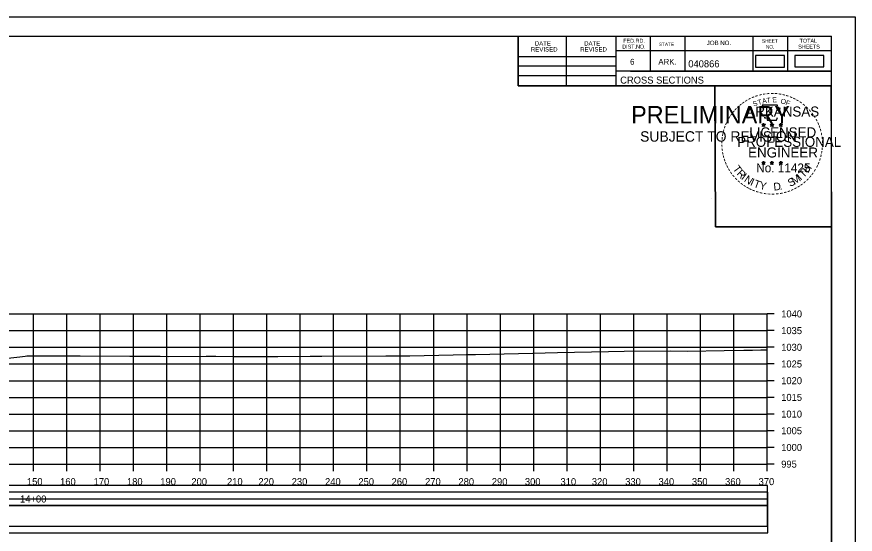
# Model space of a CAD drawing. Extents: x 1370565 to 1374448, y 301010 to 304637.
# Drawn here: x 1374196.5 to 1374447.9, y 302538 to 302693 of the extents above; entities that cross this region are included whole.
import ezdxf

# ---------------------------------------------------------------- set-up
doc = ezdxf.new("R2010")
doc.units = 0
for name, color, linetype in [('Default', 7, 'Continuous'), ('R_Axis', 7, 'Continuous'), ('R_Axis Annot', 7, 'Continuous'), ('R_Border', 7, 'Continuous'), ('R_Border PE', 7, 'Continuous'), ('R_Border Prem', 7, 'Continuous'), ('R_Drive', 7, 'Continuous'), ('R_Exist Surface', 7, 'Continuous'), ('R_Grid', 7, 'Continuous'), ('R_No Plot', 7, 'Continuous')]:
    doc.layers.add(name, color=color, linetype=linetype)

msp = doc.modelspace()

# ---------------------------------------------------------------- linework, layer by layer
at = {"layer": 'Default'}
for points in [[(1374418.01, 302677.96), (1374426.7, 302677.96), (1374426.7, 302681.4), (1374418.01, 302681.4)], [(1373981.44, 302548.61), (1374421.61, 302548.61), (1374421.61, 302552.6), (1373981.44, 302552.6)], [(1373981.44, 302540.38), (1374421.61, 302540.38), (1374421.61, 302548.52), (1373981.44, 302548.52)]]:
    msp.add_lwpolyline(points, close=True, dxfattribs=at)
at = {"layer": 'R_Axis'}
for p, q in [((1374421.52, 302558.98), (1374421.52, 302603.98)), ((1374423.62, 302603.98), (1374421.52, 302603.98)), ((1374423.62, 302598.98), (1374421.52, 302598.98)), ((1374423.62, 302593.98), (1374421.52, 302593.98)), ((1374423.62, 302588.98), (1374421.52, 302588.98)), ((1374423.62, 302583.98), (1374421.52, 302583.98)), ((1374423.62, 302578.98), (1374421.52, 302578.98)), ((1374423.62, 302573.98), (1374421.52, 302573.98)), ((1374423.62, 302568.98), (1374421.52, 302568.98)), ((1374423.62, 302563.98), (1374421.52, 302563.98)), ((1373981.52, 302558.98), (1374421.52, 302558.98)), ((1374201.52, 302556.88), (1374201.52, 302558.98)), ((1374211.52, 302556.88), (1374211.52, 302558.98)), ((1374221.52, 302556.88), (1374221.52, 302558.98)), ((1374231.52, 302556.88), (1374231.52, 302558.98)), ((1374241.52, 302556.88), (1374241.52, 302558.98)), ((1374251.52, 302556.88), (1374251.52, 302558.98)), ((1374261.52, 302556.88), (1374261.52, 302558.98)), ((1374271.52, 302556.88), (1374271.52, 302558.98)), ((1374281.52, 302556.88), (1374281.52, 302558.98)), ((1374291.52, 302556.88), (1374291.52, 302558.98)), ((1374301.52, 302556.88), (1374301.52, 302558.98)), ((1374311.52, 302556.88), (1374311.52, 302558.98)), ((1374321.52, 302556.88), (1374321.52, 302558.98)), ((1374331.52, 302556.88), (1374331.52, 302558.98)), ((1374341.52, 302556.88), (1374341.52, 302558.98)), ((1374351.52, 302556.88), (1374351.52, 302558.98)), ((1374361.52, 302556.88), (1374361.52, 302558.98)), ((1374371.52, 302556.88), (1374371.52, 302558.98)), ((1374381.52, 302556.88), (1374381.52, 302558.98)), ((1374391.52, 302556.88), (1374391.52, 302558.98)), ((1374401.52, 302556.88), (1374401.52, 302558.98)), ((1374411.52, 302556.88), (1374411.52, 302558.98)), ((1374421.52, 302556.88), (1374421.52, 302558.98)), ((1374423.62, 302558.98), (1374421.52, 302558.98))]:
    msp.add_line(p, q, dxfattribs=at)
at = {"layer": 'R_Border'}
for p, q in [((1373966.52, 302687.17), (1374440.79, 302687.17)), ((1374346.83, 302672.35), (1374346.83, 302687.17)), ((1374361.35, 302672.35), (1374361.35, 302687.17)), ((1374376.14, 302687.17), (1374376.14, 302672.35)), ((1374386.4, 302687.17), (1374386.4, 302676.76)), ((1374396.81, 302687.17), (1374396.81, 302676.76)), ((1374417.18, 302687.17), (1374417.18, 302676.76)), ((1374427.59, 302687.17), (1374427.59, 302676.76)), ((1374440.79, 302378.98), (1374440.79, 302687.17)), ((1374346.83, 302681.14), (1374376.14, 302681.14)), ((1374440.79, 302682.76), (1374376.14, 302682.76)), ((1374440.79, 302682.79), (1374440.79, 302682.79)), ((1374346.83, 302678.35), (1374376.14, 302678.35)), ((1374440.79, 302676.76), (1374376.14, 302676.76)), ((1374380.58, 302676.76), (1374440.79, 302676.76)), ((1374346.83, 302675.44), (1374376.14, 302675.44)), ((1374440.79, 302672.35), (1374346.83, 302672.35))]:
    msp.add_line(p, q, dxfattribs=at)
at = {"layer": 'R_Border PE'}
for p, q in [((1374420.44, 302661.11), (1374420.38, 302660.73)), ((1374420.44, 302660.56), (1374420.44, 302661.11)), ((1374420.44, 302661.11), (1374420.52, 302660.74)), ((1374422.95, 302661.11), (1374422.89, 302660.73)), ((1374422.95, 302660.56), (1374422.95, 302661.11)), ((1374422.95, 302661.11), (1374423.02, 302660.74)), ((1374425.6, 302661.09), (1374425.53, 302660.72)), ((1374425.6, 302660.55), (1374425.6, 302661.09)), ((1374425.6, 302661.09), (1374425.67, 302660.72)), ((1374419.92, 302660.73), (1374420.44, 302660.56)), ((1374419.92, 302660.73), (1374420.3, 302660.66)), ((1374419.92, 302660.73), (1374420.28, 302660.55)), ((1374420.12, 302660.12), (1374420.44, 302660.56)), ((1374420.12, 302660.12), (1374420.31, 302660.48)), ((1374420.12, 302660.12), (1374420.44, 302660.44)), ((1374420.97, 302660.73), (1374420.44, 302660.56)), ((1374420.76, 302660.12), (1374420.44, 302660.56)), ((1374420.76, 302660.12), (1374420.44, 302660.44)), ((1374420.97, 302660.73), (1374420.54, 302660.66)), ((1374420.76, 302660.12), (1374420.56, 302660.55)), ((1374420.97, 302660.73), (1374420.66, 302660.58)), ((1374422.43, 302660.73), (1374422.95, 302660.56)), ((1374422.43, 302660.73), (1374422.81, 302660.66)), ((1374422.43, 302660.73), (1374422.78, 302660.55)), ((1374422.63, 302660.12), (1374422.95, 302660.56)), ((1374422.63, 302660.12), (1374422.81, 302660.48)), ((1374422.63, 302660.12), (1374422.95, 302660.44)), ((1374423.47, 302660.73), (1374422.95, 302660.56)), ((1374423.27, 302660.12), (1374422.95, 302660.56)), ((1374423.27, 302660.12), (1374422.95, 302660.44)), ((1374423.47, 302660.73), (1374423.04, 302660.66)), ((1374423.27, 302660.12), (1374423.06, 302660.55)), ((1374423.47, 302660.73), (1374423.16, 302660.58)), ((1374425.07, 302660.71), (1374425.6, 302660.55)), ((1374425.07, 302660.71), (1374425.45, 302660.64)), ((1374425.07, 302660.71), (1374425.43, 302660.53)), ((1374425.27, 302660.1), (1374425.6, 302660.55)), ((1374425.27, 302660.1), (1374425.46, 302660.47)), ((1374425.27, 302660.1), (1374425.59, 302660.43)), ((1374425.92, 302660.1), (1374425.59, 302660.42)), ((1374426.12, 302660.71), (1374425.6, 302660.55)), ((1374425.92, 302660.1), (1374425.6, 302660.55)), ((1374426.12, 302660.71), (1374425.69, 302660.64)), ((1374425.92, 302660.1), (1374425.71, 302660.54)), ((1374426.12, 302660.71), (1374425.81, 302660.56)), ((1374419.92, 302649.37), (1374420.44, 302649.2)), ((1374419.92, 302649.37), (1374420.29, 302649.3)), ((1374419.92, 302649.37), (1374420.27, 302649.19)), ((1374420.11, 302648.76), (1374420.44, 302649.2)), ((1374420.11, 302648.76), (1374420.3, 302649.12)), ((1374420.11, 302648.76), (1374420.44, 302649.08)), ((1374420.44, 302649.75), (1374420.38, 302649.37)), ((1374420.44, 302649.2), (1374420.44, 302649.75)), ((1374420.44, 302649.75), (1374420.51, 302649.38)), ((1374420.96, 302649.37), (1374420.44, 302649.2)), ((1374420.76, 302648.76), (1374420.44, 302649.2)), ((1374420.76, 302648.76), (1374420.44, 302649.08)), ((1374420.96, 302649.37), (1374420.53, 302649.3)), ((1374420.76, 302648.76), (1374420.55, 302649.2)), ((1374420.96, 302649.37), (1374420.65, 302649.22)), ((1374422.42, 302649.37), (1374422.94, 302649.2)), ((1374422.42, 302649.37), (1374422.8, 302649.3)), ((1374422.42, 302649.37), (1374422.77, 302649.19)), ((1374422.62, 302648.76), (1374422.94, 302649.2)), ((1374422.62, 302648.76), (1374422.81, 302649.12)), ((1374422.62, 302648.76), (1374422.94, 302649.08)), ((1374422.94, 302649.75), (1374422.88, 302649.37)), ((1374422.94, 302649.2), (1374422.94, 302649.75)), ((1374422.94, 302649.75), (1374423.02, 302649.38)), ((1374423.46, 302649.37), (1374422.94, 302649.2)), ((1374423.26, 302648.76), (1374422.94, 302649.2)), ((1374423.26, 302648.76), (1374422.94, 302649.08)), ((1374423.46, 302649.37), (1374423.03, 302649.3)), ((1374423.26, 302648.76), (1374423.06, 302649.2)), ((1374423.46, 302649.37), (1374423.16, 302649.22)), ((1374425.07, 302649.36), (1374425.59, 302649.19)), ((1374425.07, 302649.36), (1374425.45, 302649.29)), ((1374425.07, 302649.36), (1374425.42, 302649.17)), ((1374425.27, 302648.74), (1374425.59, 302649.19)), ((1374425.27, 302648.74), (1374425.46, 302649.11)), ((1374425.27, 302648.74), (1374425.59, 302649.07)), ((1374425.59, 302649.74), (1374425.53, 302649.36)), ((1374425.59, 302649.19), (1374425.59, 302649.74)), ((1374425.59, 302649.74), (1374425.67, 302649.36)), ((1374426.11, 302649.36), (1374425.59, 302649.19)), ((1374425.91, 302648.74), (1374425.59, 302649.19)), ((1374425.91, 302648.74), (1374425.59, 302649.06)), ((1374426.11, 302649.36), (1374425.68, 302649.28)), ((1374425.91, 302648.74), (1374425.71, 302649.18)), ((1374426.11, 302649.36), (1374425.81, 302649.2))]:
    msp.add_line(p, q, dxfattribs=at)
for points in [[(1374419.98, 302666.55), (1374420.39, 302665.31)], [(1374425.25, 302665.16), (1374425.46, 302665.59), (1374424.43, 302665.55), (1374424.66, 302666.55), (1374419.98, 302666.55)], [(1374420.44, 302661.11), (1374420.76, 302660.12), (1374419.92, 302660.73), (1374420.97, 302660.73), (1374420.12, 302660.12), (1374420.44, 302661.11)], [(1374420.72, 302662.91), (1374420.72, 302662.78), (1374421.57, 302662.75), (1374421.48, 302662.04), (1374424.29, 302662.04), (1374424.59, 302662.85)], [(1374422.95, 302661.11), (1374423.27, 302660.12), (1374422.43, 302660.73), (1374423.47, 302660.73), (1374422.63, 302660.12), (1374422.95, 302661.11)], [(1374425.6, 302661.09), (1374425.92, 302660.1), (1374425.07, 302660.71), (1374426.12, 302660.71), (1374425.27, 302660.1), (1374425.6, 302661.09)], [(1374420.44, 302649.75), (1374420.76, 302648.76), (1374419.92, 302649.37), (1374420.96, 302649.37), (1374420.11, 302648.76), (1374420.44, 302649.75)], [(1374422.94, 302649.75), (1374423.26, 302648.76), (1374422.42, 302649.37), (1374423.46, 302649.37), (1374422.62, 302648.76), (1374422.94, 302649.75)], [(1374425.59, 302649.74), (1374425.91, 302648.74), (1374425.07, 302649.36), (1374426.11, 302649.36), (1374425.27, 302648.74), (1374425.59, 302649.74)]]:
    msp.add_lwpolyline(points, dxfattribs=at)
for centre, radius in [((1374420.44, 302660.56), 0.258), ((1374420.44, 302660.56), 0.217), ((1374420.44, 302660.56), 0.174), ((1374420.44, 302660.56), 0.149), ((1374420.44, 302660.56), 0.112), ((1374420.44, 302660.56), 0.0743), ((1374420.44, 302660.56), 0.0445), ((1374422.95, 302660.56), 0.258), ((1374422.95, 302660.56), 0.217), ((1374422.95, 302660.56), 0.174), ((1374422.95, 302660.56), 0.149), ((1374422.95, 302660.56), 0.112), ((1374422.95, 302660.56), 0.0743), ((1374422.95, 302660.56), 0.0445), ((1374425.59, 302660.54), 0.258), ((1374425.59, 302660.54), 0.217), ((1374425.59, 302660.54), 0.174), ((1374425.59, 302660.54), 0.149), ((1374425.59, 302660.54), 0.112), ((1374425.59, 302660.54), 0.0743), ((1374425.59, 302660.54), 0.0445), ((1374420.44, 302649.2), 0.258), ((1374420.44, 302649.2), 0.217), ((1374420.44, 302649.2), 0.174), ((1374420.44, 302649.2), 0.149), ((1374420.44, 302649.2), 0.112), ((1374420.44, 302649.2), 0.0743), ((1374420.44, 302649.2), 0.0445), ((1374422.94, 302649.2), 0.258), ((1374422.94, 302649.2), 0.217), ((1374422.94, 302649.2), 0.174), ((1374422.94, 302649.2), 0.149), ((1374422.94, 302649.2), 0.112), ((1374422.94, 302649.2), 0.0743), ((1374422.94, 302649.2), 0.0445), ((1374425.59, 302649.19), 0.258), ((1374425.59, 302649.19), 0.217), ((1374425.59, 302649.19), 0.174), ((1374425.59, 302649.19), 0.149), ((1374425.59, 302649.19), 0.112), ((1374425.59, 302649.19), 0.0743), ((1374425.59, 302649.19), 0.0445)]:
    msp.add_circle(centre, radius, dxfattribs=at)
at = {"layer": 'R_Drive'}
for points in [[(1374429.82, 302677.97), (1374438.51, 302677.97), (1374438.51, 302681.41), (1374429.82, 302681.41)], [(1373981.52, 302546.54), (1374421.73, 302546.54), (1374421.73, 302550.53), (1373981.52, 302550.53)], [(1373981.52, 302538.4), (1374421.73, 302538.4), (1374421.73, 302546.54), (1373981.52, 302546.54)]]:
    msp.add_lwpolyline(points, close=True, dxfattribs=at)
at = {"layer": 'R_Exist Surface'}
msp.add_lwpolyline([(1374193.86, 302590.72), (1374197.39, 302591.17), (1374199.02, 302591.34), (1374199.56, 302591.38), (1374201.47, 302591.4), (1374215.47, 302591.42), (1374230.41, 302591.37), (1374239.52, 302591.3), (1374241.9, 302591.27), (1374253.27, 302591.28), (1374256.23, 302591.28), (1374261.64, 302591.27), (1374274.83, 302591.25), (1374284.45, 302591.32), (1374288.02, 302591.36), (1374307.18, 302591.44), (1374314.39, 302591.45), (1374327.41, 302591.69), (1374331.27, 302591.8), (1374332.2, 302591.8), (1374334.07, 302591.83), (1374351.25, 302592.25), (1374358.65, 302592.4), (1374373.92, 302592.74), (1374378.67, 302592.86), (1374392.49, 302592.88), (1374397.7, 302592.83), (1374408.66, 302593.04), (1374414.53, 302593.13), (1374417.09, 302593.17), (1374419.62, 302593.2), (1374421.52, 302593.23)], dxfattribs=at)
at = {"layer": 'R_Grid'}
for p, q in [((1373981.52, 302603.98), (1374421.52, 302603.98)), ((1374201.52, 302558.98), (1374201.52, 302603.98)), ((1374211.52, 302558.98), (1374211.52, 302603.98)), ((1374221.52, 302558.98), (1374221.52, 302603.98)), ((1374231.52, 302558.98), (1374231.52, 302603.98)), ((1374241.52, 302558.98), (1374241.52, 302603.98)), ((1374251.52, 302558.98), (1374251.52, 302603.98)), ((1374261.52, 302558.98), (1374261.52, 302603.98)), ((1374271.52, 302558.98), (1374271.52, 302603.98)), ((1374281.52, 302558.98), (1374281.52, 302603.98)), ((1374291.52, 302558.98), (1374291.52, 302603.98)), ((1374301.52, 302558.98), (1374301.52, 302603.98)), ((1374311.52, 302558.98), (1374311.52, 302603.98)), ((1374321.52, 302558.98), (1374321.52, 302603.98)), ((1374331.52, 302558.98), (1374331.52, 302603.98)), ((1374341.52, 302558.98), (1374341.52, 302603.98)), ((1374351.52, 302558.98), (1374351.52, 302603.98)), ((1374361.52, 302558.98), (1374361.52, 302603.98)), ((1374371.52, 302558.98), (1374371.52, 302603.98)), ((1374381.52, 302558.98), (1374381.52, 302603.98)), ((1374391.52, 302558.98), (1374391.52, 302603.98)), ((1374401.52, 302558.98), (1374401.52, 302603.98)), ((1374411.52, 302558.98), (1374411.52, 302603.98)), ((1374421.52, 302558.98), (1374421.52, 302603.98)), ((1373981.52, 302598.98), (1374421.52, 302598.98)), ((1373981.52, 302593.98), (1374421.52, 302593.98)), ((1373981.52, 302588.98), (1374421.52, 302588.98)), ((1373981.52, 302583.98), (1374421.52, 302583.98)), ((1373981.52, 302578.98), (1374421.52, 302578.98)), ((1373981.52, 302573.98), (1374421.52, 302573.98)), ((1373981.52, 302568.98), (1374421.52, 302568.98)), ((1373981.52, 302563.98), (1374421.52, 302563.98)), ((1373981.52, 302558.98), (1374421.52, 302558.98))]:
    msp.add_line(p, q, dxfattribs=at)
at = {"layer": 'R_No Plot'}
for p, q in [((1373947.92, 302693.01), (1374447.92, 302693.01)), ((1374404.85, 302638.66), (1374404.85, 302638.66))]:
    msp.add_line(p, q, dxfattribs=at)
for points in [[(1373947.91, 302693.01), (1374447.92, 302693.01), (1374447.92, 302373), (1373947.91, 302373)], [(1374317.4, 302687.17), (1374346.83, 302687.17), (1374346.83, 302672.35), (1374371, 302672.35), (1374405.8, 302672.35), (1374405.98, 302630.11), (1374440.79, 302630.11), (1374440.79, 302378.98), (1373966.52, 302378.98), (1373966.52, 302687.17)], [(1374405.8, 302672.35), (1374440.61, 302672.35), (1374440.79, 302630.11), (1374405.98, 302630.11)]]:
    msp.add_lwpolyline(points, close=True, dxfattribs=at)

# ---------------------------------------------------------------- texts
at = {"layer": 'R_Axis Annot'}
for s, p in [('1040', (1374425.72, 302602.93)), ('1035', (1374425.72, 302597.93)), ('1030', (1374425.72, 302592.93)), ('1025', (1374425.72, 302587.93)), ('1020', (1374425.72, 302582.93)), ('1015', (1374425.72, 302577.93)), ('1010', (1374425.72, 302572.93)), ('1005', (1374425.72, 302567.93)), ('1000', (1374425.72, 302562.93)), ('995', (1374425.72, 302557.93)), ('150', (1374199.55, 302552.68)), ('160', (1374209.5, 302552.68)), ('170', (1374219.55, 302552.68)), ('180', (1374229.55, 302552.68)), ('190', (1374239.55, 302552.68)), ('200', (1374248.87, 302552.68)), ('210', (1374259.55, 302552.68)), ('220', (1374268.95, 302552.68)), ('230', (1374278.95, 302552.68)), ('240', (1374288.95, 302552.68)), ('250', (1374298.95, 302552.68)), ('260', (1374308.9, 302552.68)), ('270', (1374318.95, 302552.68)), ('280', (1374328.95, 302552.68)), ('290', (1374338.95, 302552.68)), ('300', (1374348.87, 302552.68)), ('310', (1374359.55, 302552.68)), ('320', (1374368.95, 302552.68)), ('330', (1374378.95, 302552.68)), ('340', (1374388.95, 302552.68)), ('350', (1374398.95, 302552.68)), ('360', (1374408.9, 302552.68)), ('370', (1374418.95, 302552.68)), ('14+00', (1374197.5, 302547.48))]:
    msp.add_text(s, height=2.1, dxfattribs=at).set_placement(p)
at = {"layer": 'R_Border'}
for s, height, p in [('FED.RD.', 1.173, (1374378.36, 302685.25)), ('SHEET', 1.026, (1374419.97, 302685.25)), ('TOTAL', 1.173, (1374431.25, 302685.25)), ('REVISED', 1.319, (1374350.67, 302682.6)), ('DATE', 1.319, (1374351.84, 302684.37)), ('REVISED', 1.319, (1374365.46, 302682.6)), ('DATE', 1.319, (1374366.63, 302684.37)), ('DIST.NO.', 1.173, (1374378.06, 302683.48)), ('STATE', 1.026, (1374389.04, 302684.23)), ('JOB NO.', 1.319, (1374403.41, 302684.53)), ('NO.', 1.026, (1374421.14, 302683.48)), ('SHEETS', 1.173, (1374430.83, 302683.48)), ('6', 1.76, (1374380.4, 302678.65)), ('ARK.', 1.758, (1374388.89, 302678.65)), ('040866', 2.1, (1374397.86, 302677.87)), ('CROSS SECTIONS', 2.1, (1374377.44, 302672.99))]:
    msp.add_text(s, height=height, rotation=360, dxfattribs=at).set_placement(p)
at = {"layer": 'R_Border PE'}
for s, height, rotation, p in [('-', 2.4, 28.7918, (1374416.2, 302667.36)), ('-', 2.4, 24.3072, (1374417.15, 302667.83)), ('-', 2.4, 19.1761, (1374418.1, 302668.24)), ('-', 2.4, 13.6301, (1374419.23, 302668.6)), ('A', 1.5, 11.2132, (1374420.13, 302666.94)), ('-', 2.4, 10.2193, (1374420.25, 302668.84)), ('T', 1.5, 6.0228, (1374421.4, 302667.19)), ('-', 2.4, 5.8968, (1374421.34, 302669.01)), ('-', 2.4, 0.1862, (1374422.5, 302669.12)), ('E', 1.5, 0.8323, (1374423.06, 302667.35)), ('-', 2.4, 357.743, (1374423.58, 302669.1)), ('-', 2.4, 352.1617, (1374424.7, 302669.01)), ('-', 2.4, 347.2049, (1374425.78, 302668.84)), ('-', 2.4, 342.3362, (1374426.73, 302668.61)), ('-', 2.4, 337.8551, (1374427.83, 302668.27)), ('-', 2.4, 334.1211, (1374428.78, 302667.87)), ('-', 2.4, 42.9622, (1374413.08, 302665.02)), ('-', 2.4, 38.9507, (1374413.73, 302665.64)), ('-', 2.4, 36.2317, (1374414.44, 302666.21)), ('-', 2.4, 34.0636, (1374415.31, 302666.8)), ('ARKANSAS', 3, 360, (1374415.26, 302663.12)), ('S', 1.5, 21.594, (1374417.52, 302666.06)), ('T', 1.5, 16.4036, (1374418.89, 302666.56)), ('O', 1.5, 350.4515, (1374425.46, 302667.04)), ('F', 1.5, 340.0707, (1374426.89, 302666.69)), ('-', 2.4, 329.6409, (1374429.65, 302667.44)), ('-', 2.4, 325.8627, (1374430.61, 302666.9)), ('-', 2.4, 320.5297, (1374431.53, 302666.26)), ('-', 2.4, 315.5786, (1374432.43, 302665.53)), ('-', 2.4, 54.2325, (1374411.18, 302662.72)), ('-', 2.4, 50.6142, (1374411.8, 302663.57)), ('-', 2.4, 48.4231, (1374412.41, 302664.3)), ('-', 2.4, 309.8797, (1374433.28, 302664.71)), ('-', 2.4, 306.6522, (1374434.07, 302663.8)), ('-', 2.4, 67.7743, (1374409.84, 302660.09)), ('-', 2.4, 62.8713, (1374410.23, 302661.01)), ('-', 2.4, 58.0706, (1374410.69, 302661.93)), ('-', 2.1, 303.6753, (1374434.8, 302662.95)), ('-', 2.4, 299.6684, (1374435.27, 302662.04)), ('-', 2.4, 294.6628, (1374435.76, 302661.12)), ('-', 2.4, 75.461, (1374409.21, 302658.08)), ('-', 2.4, 72.3945, (1374409.51, 302659.15)), ('LICENSED', 3, 360, (1374416.16, 302656.89)), ('DWB', 0.015, 360, (1374420.43, 302660.56)), ('DWB', 0.015, 360, (1374422.93, 302660.56)), ('DWB', 0.015, 360, (1374425.58, 302660.54)), ('-', 2.4, 290.5728, (1374436.15, 302660.26)), ('-', 2.4, 285.1233, (1374436.5, 302659.39)), ('-', 2.4, 85.1863, (1374408.9, 302655.97)), ('-', 2.4, 81.2013, (1374409.01, 302657.01)), ('PROFESSIONAL', 3, 360, (1374412.52, 302654.04)), ('-', 2.4, 280.5493, (1374436.8, 302658.27)), ('-', 2.4, 276.5962, (1374437.04, 302657.12)), ('-', 2.4, 274.3301, (1374437.13, 302656.04)), ('-', 2.4, 94.1959, (1374408.92, 302653.83)), ('-', 2.4, 89.0622, (1374408.86, 302654.92)), ('-', 2.4, 98.9479, (1374409.02, 302652.83)), ('ENGINEER', 3, 360, (1374415.8, 302650.85)), ('-', 2.4, 263.5172, (1374437.15, 302654.09)), ('-', 2.4, 269.9407, (1374437.18, 302655.09)), ('-', 2.4, 101.7149, (1374409.23, 302651.73)), ('-', 2.4, 105.4578, (1374409.47, 302650.84)), ('-', 2.4, 255.7626, (1374436.88, 302652.09)), ('-', 2.4, 260.9953, (1374437.05, 302653.11)), ('-', 2.4, 109.0874, (1374409.79, 302649.89)), ('-', 2.4, 114.0643, (1374410.17, 302649)), ('-', 2.4, 115.7289, (1374410.63, 302648.07)), ('T', 2.31, 306.0406, (1374411.08, 302647.46)), ('No. 11425', 2.635, 360, (1374418.24, 302646.42)), ('DWB', 0.015, 360, (1374420.42, 302649.2)), ('DWB', 0.015, 360, (1374422.92, 302649.2)), ('DWB', 0.015, 360, (1374425.57, 302649.18)), ('H', 2.31, 54.6088, (1374433.76, 302646.01)), ('-', 2.4, 244.6197, (1374435.88, 302649.06)), ('-', 2.4, 247.8887, (1374436.27, 302650)), ('-', 2.4, 252.8681, (1374436.61, 302651.01)), ('-', 2.4, 120.4471, (1374411.17, 302647.19)), ('-', 2.4, 125.8934, (1374411.77, 302646.35)), ('R', 2.31, 314.005, (1374412.22, 302645.89)), ('I', 2.31, 321.9694, (1374413.57, 302644.49)), ('I', 2.31, 42.1136, (1374431.58, 302643.88)), ('T', 2.31, 46.6444, (1374432.42, 302644.6)), ('-', 2.4, 233.8452, (1374434.69, 302646.95)), ('-', 2.4, 239.0712, (1374435.29, 302647.93)), ('-', 2.4, 130.7181, (1374412.46, 302645.52)), ('-', 2.4, 134.2238, (1374413.24, 302644.71)), ('-', 2.4, 138.9338, (1374414.03, 302644.01)), ('N', 2.31, 326.5002, (1374414.42, 302643.78)), ('I', 2.31, 335.3603, (1374416.24, 302642.61)), ('T', 2.31, 339.8912, (1374417.23, 302642.11)), ('Y', 2.31, 347.8556, (1374419.05, 302641.45)), ('D', 2.31, 6.3969, (1374423.53, 302640.91)), ('S', 2.31, 26.9312, (1374428.4, 302642)), ('M', 2.31, 32.6563, (1374429.66, 302642.61)), ('-', 2.4, 221.0851, (1374432.54, 302644.49)), ('-', 2.4, 225.7653, (1374433.32, 302645.26)), ('-', 2.4, 231.2538, (1374434.04, 302646.1)), ('-', 2.4, 144.6463, (1374414.86, 302643.4)), ('-', 2.4, 148.0898, (1374415.7, 302642.85)), ('-', 2.4, 151.5704, (1374416.57, 302642.36)), ('-', 2.4, 154.6002, (1374417.35, 302641.99)), ('-', 2.4, 158.5612, (1374418.29, 302641.61)), ('.', 2.31, 13.7642, (1374425.32, 302641.1)), ('-', 2.4, 200.7184, (1374428.21, 302641.8)), ('-', 2.4, 204.2516, (1374429.14, 302642.21)), ('-', 2.4, 207.3568, (1374430.08, 302642.69)), ('-', 2.4, 212.2491, (1374430.92, 302643.21)), ('-', 2.4, 215.7363, (1374431.72, 302643.79)), ('-', 2.4, 162.7983, (1374419.32, 302641.29)), ('-', 2.4, 167.5555, (1374420.39, 302641.04)), ('-', 2.4, 173.1155, (1374421.55, 302640.88)), ('-', 2.4, 176.5183, (1374422.67, 302640.8)), ('-', 2.4, 181.5918, (1374423.79, 302640.83)), ('-', 2.4, 185.8167, (1374425, 302640.94)), ('-', 2.4, 191.2858, (1374426.11, 302641.14)), ('-', 2.4, 195.4743, (1374427.2, 302641.44))]:
    msp.add_text(s, height=height, rotation=rotation, dxfattribs=at).set_placement(p)
at = {"layer": 'R_Border Prem'}
for s, height, p in [('PRELIMINARY', 5.25, (1374380.72, 302661.04)), ('DWB', 0.015, (1374381.84, 302663.82)), ('SUBJECT TO REVISION', 3.1127, (1374383.43, 302655.6))]:
    msp.add_text(s, height=height, rotation=360, dxfattribs=at).set_placement(p)

doc.saveas('drawing.dxf')
